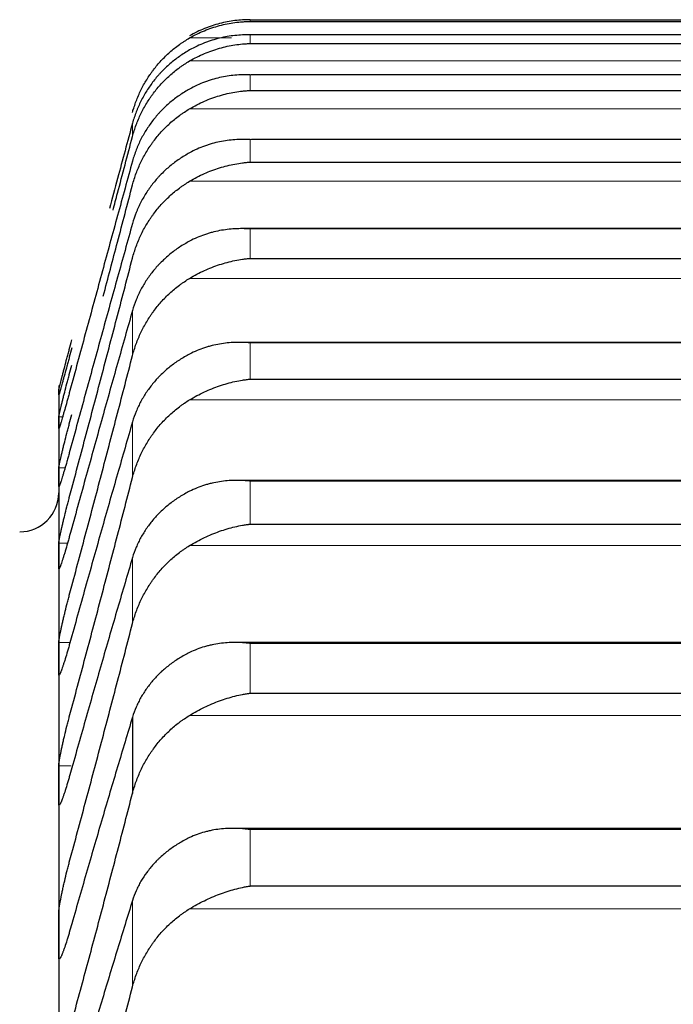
# Model space of a CAD drawing. Header units: inches. Extents: x 0 to 20790, y -12 to 14700.
# Tile 318 of 341: x 13642 to 13668, y 10538 to 10579. Entities that reach past the tile are written whole.
import ezdxf

# ---------------------------------------------------------------- set-up
doc = ezdxf.new("R2010")
doc.units = ezdxf.units.IN
doc.layers.add('1', color=7, linetype='Continuous', true_color=0xffffff)

msp = doc.modelspace()

# ---------------------------------------------------------------- linework, layer by layer
at = {"layer": '1', "color": 2, "linetype": 'Continuous', "lineweight": 25}
for p, q in [((13650.991, 10578.586), (13687.279, 10578.586)), ((13650.991, 10578.515), (13687.279, 10578.515)), ((13687.267, 10577.966), (13651.003, 10577.966)), ((13650.991, 10577.609), (13687.279, 10577.609)), ((13687.249, 10576.33), (13651.021, 10576.33)), ((13650.991, 10575.685), (13687.279, 10575.685)), ((13687.548, 10573.68), (13651.039, 10573.68)), ((13650.991, 10572.748), (13687.279, 10572.748)), ((13687.636, 10570.022), (13650.65, 10570.022)), ((13650.991, 10568.802), (13687.279, 10568.802)), ((13687.724, 10565.36), (13650.565, 10565.36)), ((13650.991, 10563.853), (13687.279, 10563.853)), ((13643.135, 10563.592), (13643.135, 10563.313)), ((13643.135, 10563.313), (13643.135, 10562.07)), ((13643.135, 10562.07), (13643.135, 10559.835)), ((13643.135, 10559.835), (13643.135, 10556.612)), ((13687.812, 10559.703), (13650.479, 10559.703)), ((13650.991, 10557.909), (13687.279, 10557.909)), ((13643.135, 10556.612), (13643.135, 10552.406)), ((13687.901, 10553.058), (13650.392, 10553.058)), ((13643.135, 10552.406), (13643.135, 10547.223)), ((13650.991, 10550.98), (13687.279, 10550.98)), ((13646.161, 10549.996), (13646.161, 10546.874)), ((13643.135, 10547.223), (13643.135, 10541.071)), ((13687.989, 10545.438), (13650.305, 10545.438)), ((13650.991, 10543.076), (13687.279, 10543.076)), ((13643.135, 10541.071), (13643.135, 10533.962))]:
    msp.add_line(p, q, dxfattribs=at)
at = {"layer": '1', "color": 110, "linetype": 'Continuous', "lineweight": 13}
for p, q in [((13650.991, 10578.586), (13650.991, 10578.515)), ((13650.991, 10577.965), (13650.991, 10577.609)), ((13650.991, 10577.965), (13687.279, 10577.965)), ((13648.504, 10577.837), (13650.223, 10577.837)), ((13648.504, 10576.894), (13689.767, 10576.894)), ((13650.991, 10576.326), (13687.279, 10576.326)), ((13650.991, 10576.326), (13650.991, 10575.685)), ((13646.161, 10574.886), (13646.161, 10574.777)), ((13648.504, 10574.935), (13689.767, 10574.935)), ((13646.161, 10574.345), (13646.161, 10573.799)), ((13650.991, 10573.672), (13650.991, 10572.748)), ((13650.991, 10573.672), (13687.279, 10573.672)), ((13648.504, 10571.964), (13689.767, 10571.964)), ((13650.991, 10570.008), (13650.991, 10568.802)), ((13650.991, 10570.008), (13687.279, 10570.008)), ((13648.504, 10567.984), (13689.767, 10567.984)), ((13646.161, 10566.663), (13646.161, 10564.816)), ((13650.991, 10565.339), (13687.279, 10565.339)), ((13650.991, 10565.339), (13650.991, 10563.853)), ((13648.504, 10563.004), (13689.767, 10563.004)), ((13643.138, 10562.31), (13643.295, 10562.31)), ((13646.161, 10562.096), (13646.161, 10559.821)), ((13643.138, 10560.213), (13643.394, 10560.213)), ((13650.991, 10559.673), (13687.279, 10559.673)), ((13650.991, 10559.673), (13650.991, 10557.909)), ((13643.138, 10557.126), (13643.496, 10557.126)), ((13648.504, 10557.029), (13689.767, 10557.029)), ((13646.161, 10556.538), (13646.161, 10553.837)), ((13643.138, 10553.055), (13643.597, 10553.055)), ((13650.991, 10553.018), (13650.991, 10550.98)), ((13650.991, 10553.018), (13687.279, 10553.018)), ((13648.504, 10550.071), (13689.767, 10550.071)), ((13643.138, 10548.007), (13643.649, 10548.007)), ((13650.991, 10545.386), (13687.279, 10545.386)), ((13650.991, 10545.386), (13650.991, 10543.076)), ((13646.161, 10542.481), (13646.161, 10538.944)), ((13648.504, 10542.14), (13689.767, 10542.14))]:
    msp.add_line(p, q, dxfattribs=at)
at = {"layer": '1', "color": 2, "linetype": 'Continuous', "lineweight": 25}
msp.add_arc((13641.535, 10559.192), 1.6, 270, 0, dxfattribs=at)
for points, knots in [([(13650.991, 10578.586), (13650.988, 10578.586), (13650.984, 10578.586), (13650.978, 10578.586), (13650.975, 10578.586), (13650.965, 10578.586), (13650.945, 10578.586), (13650.898, 10578.586), (13650.806, 10578.584), (13650.726, 10578.58), (13650.568, 10578.57), (13650.463, 10578.56), (13650.15, 10578.521), (13649.942, 10578.481), (13649.631, 10578.401), (13649.527, 10578.371), (13649.372, 10578.32), (13649.32, 10578.302), (13649.216, 10578.264), (13649.164, 10578.244), (13649.009, 10578.181), (13648.907, 10578.136), (13648.704, 10578.037), (13648.603, 10577.984), (13648.504, 10577.927)], [0, 0, 0, 0, 0.003906, 0.003906, 0.007813, 0.007813, 0.015625, 0.03125, 0.0625, 0.125, 0.125, 0.25, 0.25, 0.5, 0.5, 0.625, 0.625, 0.6875, 0.6875, 0.75, 0.75, 0.875, 0.875, 1, 1, 1, 1]), ([(13648.504, 10577.837), (13648.603, 10577.894), (13648.703, 10577.948), (13648.905, 10578.047), (13649.006, 10578.092), (13649.21, 10578.176), (13649.312, 10578.215), (13649.519, 10578.284), (13649.623, 10578.316), (13649.833, 10578.372), (13649.938, 10578.397), (13650.148, 10578.439), (13650.253, 10578.456), (13650.463, 10578.484), (13650.568, 10578.495), (13650.726, 10578.506), (13650.806, 10578.511), (13650.898, 10578.513), (13650.945, 10578.514), (13650.965, 10578.515), (13650.978, 10578.515), (13650.984, 10578.515), (13650.991, 10578.515)], [0, 0, 0, 0, 0.125, 0.125, 0.25, 0.25, 0.375, 0.375, 0.5, 0.5, 0.625, 0.625, 0.75, 0.75, 0.875, 0.875, 0.9375, 0.96875, 0.984375, 0.992187, 0.992187, 1, 1, 1, 1]), ([(13650.991, 10577.965), (13650.988, 10577.965), (13650.984, 10577.965), (13650.978, 10577.965), (13650.975, 10577.965), (13650.965, 10577.965), (13650.945, 10577.966), (13650.898, 10577.966), (13650.806, 10577.966), (13650.726, 10577.963), (13650.568, 10577.956), (13650.463, 10577.948), (13650.15, 10577.915), (13649.942, 10577.879), (13649.631, 10577.803), (13649.527, 10577.775), (13649.372, 10577.726), (13649.32, 10577.709), (13649.216, 10577.672), (13649.164, 10577.653), (13649.009, 10577.592), (13648.907, 10577.548), (13648.704, 10577.452), (13648.603, 10577.4), (13648.504, 10577.344)], [0, 0, 0, 0, 0.003906, 0.003906, 0.007812, 0.007812, 0.015625, 0.03125, 0.0625, 0.125, 0.125, 0.25, 0.25, 0.5, 0.5, 0.625, 0.625, 0.6875, 0.6875, 0.75, 0.75, 0.875, 0.875, 1, 1, 1, 1]), ([(13646.161, 10574.777), (13646.204, 10574.936), (13646.254, 10575.093), (13646.369, 10575.399), (13646.498, 10575.698), (13646.655, 10575.985), (13646.785, 10576.194), (13646.83, 10576.264), (13646.9, 10576.366), (13646.924, 10576.4), (13646.972, 10576.467), (13646.997, 10576.5), (13647.122, 10576.664), (13647.333, 10576.915), (13647.568, 10577.144), (13647.815, 10577.362), (13647.945, 10577.466), (13648.115, 10577.588), (13648.149, 10577.612), (13648.218, 10577.659), (13648.323, 10577.729), (13648.431, 10577.795), (13648.504, 10577.837)], [0, 0, 0, 0, 0.125, 0.125, 0.25, 0.375, 0.375, 0.4375, 0.4375, 0.46875, 0.46875, 0.5, 0.5, 0.625, 0.75, 0.75, 0.875, 0.875, 0.90625, 0.90625, 0.9375, 1, 1, 1, 1]), ([(13648.504, 10576.894), (13648.603, 10576.952), (13648.703, 10577.006), (13648.905, 10577.107), (13649.006, 10577.154), (13649.21, 10577.241), (13649.312, 10577.28), (13649.519, 10577.353), (13649.623, 10577.386), (13649.833, 10577.446), (13649.938, 10577.472), (13650.148, 10577.517), (13650.253, 10577.537), (13650.463, 10577.569), (13650.568, 10577.581), (13650.726, 10577.595), (13650.806, 10577.601), (13650.898, 10577.606), (13650.945, 10577.607), (13650.965, 10577.608), (13650.978, 10577.608), (13650.984, 10577.608), (13650.991, 10577.609)], [0, 0, 0, 0, 0.125, 0.125, 0.25, 0.25, 0.375, 0.375, 0.5, 0.5, 0.625, 0.625, 0.75, 0.75, 0.875, 0.875, 0.9375, 0.96875, 0.984375, 0.992188, 0.992188, 1, 1, 1, 1]), ([(13648.504, 10577.344), (13648.358, 10577.262), (13648.218, 10577.173), (13647.949, 10576.984), (13647.691, 10576.783), (13647.455, 10576.558), (13647.314, 10576.41), (13647.287, 10576.38), (13647.232, 10576.32), (13647.204, 10576.289), (13647.124, 10576.196), (13647.073, 10576.133), (13646.923, 10575.94), (13646.83, 10575.808), (13646.659, 10575.536), (13646.58, 10575.396), (13646.471, 10575.18), (13646.437, 10575.107), (13646.388, 10574.996), (13646.372, 10574.958), (13646.342, 10574.883), (13646.327, 10574.846), (13646.254, 10574.656), (13646.204, 10574.502), (13646.161, 10574.345)], [0, 0, 0, 0, 0.125, 0.125, 0.25, 0.375, 0.375, 0.40625, 0.40625, 0.4375, 0.4375, 0.5, 0.5, 0.625, 0.625, 0.75, 0.75, 0.8125, 0.8125, 0.84375, 0.84375, 0.875, 0.875, 1, 1, 1, 1]), ([(13646.161, 10573.799), (13646.204, 10573.96), (13646.254, 10574.118), (13646.369, 10574.428), (13646.498, 10574.73), (13646.655, 10575.02), (13646.785, 10575.232), (13646.83, 10575.302), (13646.9, 10575.405), (13646.924, 10575.439), (13646.972, 10575.507), (13646.997, 10575.541), (13647.122, 10575.706), (13647.333, 10575.96), (13647.568, 10576.192), (13647.815, 10576.413), (13647.945, 10576.518), (13648.115, 10576.642), (13648.149, 10576.666), (13648.218, 10576.714), (13648.323, 10576.785), (13648.431, 10576.851), (13648.504, 10576.894)], [0, 0, 0, 0, 0.125, 0.125, 0.25, 0.375, 0.375, 0.4375, 0.4375, 0.46875, 0.46875, 0.5, 0.5, 0.625, 0.75, 0.75, 0.875, 0.875, 0.90625, 0.90625, 0.9375, 1, 1, 1, 1]), ([(13650.991, 10576.326), (13650.988, 10576.326), (13650.984, 10576.326), (13650.978, 10576.327), (13650.975, 10576.327), (13650.965, 10576.327), (13650.945, 10576.328), (13650.898, 10576.329), (13650.806, 10576.33), (13650.726, 10576.329), (13650.568, 10576.325), (13650.463, 10576.319), (13650.15, 10576.291), (13649.942, 10576.258), (13649.631, 10576.188), (13649.527, 10576.161), (13649.372, 10576.115), (13649.32, 10576.099), (13649.216, 10576.064), (13649.164, 10576.045), (13649.009, 10575.987), (13648.907, 10575.944), (13648.704, 10575.851), (13648.603, 10575.8), (13648.504, 10575.745)], [0, 0, 0, 0, 0.003906, 0.003906, 0.007813, 0.007813, 0.015625, 0.03125, 0.0625, 0.125, 0.125, 0.25, 0.25, 0.5, 0.5, 0.625, 0.625, 0.6875, 0.6875, 0.75, 0.75, 0.875, 0.875, 1, 1, 1, 1]), ([(13648.504, 10575.745), (13648.358, 10575.664), (13648.218, 10575.577), (13647.949, 10575.391), (13647.691, 10575.193), (13647.455, 10574.972), (13647.314, 10574.826), (13647.287, 10574.797), (13647.232, 10574.737), (13647.204, 10574.707), (13647.124, 10574.615), (13647.073, 10574.553), (13646.923, 10574.364), (13646.83, 10574.234), (13646.659, 10573.966), (13646.58, 10573.828), (13646.471, 10573.615), (13646.437, 10573.543), (13646.388, 10573.434), (13646.372, 10573.397), (13646.342, 10573.323), (13646.327, 10573.286), (13646.254, 10573.099), (13646.204, 10572.947), (13646.161, 10572.792)], [0, 0, 0, 0, 0.125, 0.125, 0.25, 0.375, 0.375, 0.40625, 0.40625, 0.4375, 0.4375, 0.5, 0.5, 0.625, 0.625, 0.75, 0.75, 0.8125, 0.8125, 0.84375, 0.84375, 0.875, 0.875, 1, 1, 1, 1]), ([(13648.504, 10574.935), (13648.603, 10574.994), (13648.703, 10575.049), (13648.905, 10575.152), (13649.006, 10575.2), (13649.21, 10575.289), (13649.312, 10575.33), (13649.519, 10575.406), (13649.623, 10575.44), (13649.833, 10575.503), (13649.938, 10575.531), (13650.148, 10575.58), (13650.253, 10575.601), (13650.463, 10575.636), (13650.568, 10575.651), (13650.726, 10575.667), (13650.806, 10575.675), (13650.898, 10575.681), (13650.945, 10575.683), (13650.965, 10575.684), (13650.978, 10575.685), (13650.984, 10575.685), (13650.991, 10575.685)], [0, 0, 0, 0, 0.125, 0.125, 0.25, 0.25, 0.375, 0.375, 0.5, 0.5, 0.625, 0.625, 0.75, 0.75, 0.875, 0.875, 0.9375, 0.96875, 0.984375, 0.992187, 0.992187, 1, 1, 1, 1]), ([(13646.161, 10571.811), (13646.204, 10571.973), (13646.254, 10572.133), (13646.369, 10572.445), (13646.498, 10572.75), (13646.655, 10573.042), (13646.785, 10573.256), (13646.83, 10573.327), (13646.9, 10573.431), (13646.924, 10573.466), (13646.972, 10573.534), (13646.997, 10573.568), (13647.122, 10573.735), (13647.333, 10573.992), (13647.568, 10574.226), (13647.815, 10574.449), (13647.945, 10574.555), (13648.115, 10574.68), (13648.149, 10574.705), (13648.218, 10574.753), (13648.323, 10574.825), (13648.431, 10574.892), (13648.504, 10574.935)], [0, 0, 0, 0, 0.125, 0.125, 0.25, 0.375, 0.375, 0.4375, 0.4375, 0.46875, 0.46875, 0.5, 0.5, 0.625, 0.75, 0.75, 0.875, 0.875, 0.90625, 0.90625, 0.9375, 1, 1, 1, 1]), ([(13646.161, 10574.345), (13645.957, 10573.593), (13645.642, 10572.431), (13645.325, 10571.259), (13645.214, 10570.848)], [0, 0, 0, 0, 0.650169, 1, 1, 1, 1]), ([(13645.363, 10570.779), (13645.424, 10571.011), (13645.692, 10572.021), (13645.957, 10573.027), (13646.161, 10573.799)], [0, 0, 0, 0, 0.229992, 1, 1, 1, 1]), ([(13650.991, 10573.672), (13650.988, 10573.673), (13650.984, 10573.673), (13650.978, 10573.673), (13650.975, 10573.673), (13650.965, 10573.674), (13650.945, 10573.675), (13650.898, 10573.677), (13650.806, 10573.68), (13650.726, 10573.68), (13650.568, 10573.679), (13650.463, 10573.675), (13650.15, 10573.652), (13649.942, 10573.624), (13649.631, 10573.559), (13649.527, 10573.534), (13649.372, 10573.49), (13649.32, 10573.474), (13649.216, 10573.441), (13649.164, 10573.423), (13649.009, 10573.367), (13648.907, 10573.326), (13648.704, 10573.235), (13648.603, 10573.185), (13648.504, 10573.131)], [0, 0, 0, 0, 0.003906, 0.003906, 0.007813, 0.007813, 0.015625, 0.03125, 0.0625, 0.125, 0.125, 0.25, 0.25, 0.5, 0.5, 0.625, 0.625, 0.6875, 0.6875, 0.75, 0.75, 0.875, 0.875, 1, 1, 1, 1]), ([(13648.504, 10573.131), (13648.358, 10573.052), (13648.218, 10572.966), (13647.949, 10572.784), (13647.691, 10572.59), (13647.455, 10572.373), (13647.314, 10572.23), (13647.287, 10572.201), (13647.232, 10572.142), (13647.204, 10572.113), (13647.124, 10572.023), (13647.073, 10571.962), (13646.923, 10571.776), (13646.83, 10571.648), (13646.659, 10571.384), (13646.58, 10571.249), (13646.471, 10571.039), (13646.437, 10570.969), (13646.388, 10570.861), (13646.372, 10570.825), (13646.342, 10570.752), (13646.327, 10570.716), (13646.254, 10570.532), (13646.204, 10570.382), (13646.161, 10570.23)], [0, 0, 0, 0, 0.125, 0.125, 0.25, 0.375, 0.375, 0.40625, 0.40625, 0.4375, 0.4375, 0.5, 0.5, 0.625, 0.625, 0.75, 0.75, 0.8125, 0.8125, 0.84375, 0.84375, 0.875, 0.875, 1, 1, 1, 1]), ([(13648.504, 10571.964), (13648.603, 10572.023), (13648.703, 10572.079), (13648.905, 10572.184), (13649.006, 10572.233), (13649.21, 10572.324), (13649.312, 10572.366), (13649.519, 10572.445), (13649.623, 10572.481), (13649.833, 10572.546), (13649.938, 10572.576), (13650.148, 10572.628), (13650.253, 10572.651), (13650.463, 10572.69), (13650.568, 10572.706), (13650.726, 10572.726), (13650.806, 10572.734), (13650.898, 10572.742), (13650.945, 10572.745), (13650.965, 10572.747), (13650.978, 10572.748), (13650.984, 10572.748), (13650.991, 10572.748)], [0, 0, 0, 0, 0.125, 0.125, 0.25, 0.25, 0.375, 0.375, 0.5, 0.5, 0.625, 0.625, 0.75, 0.75, 0.875, 0.875, 0.9375, 0.96875, 0.984375, 0.992188, 0.992188, 1, 1, 1, 1]), ([(13644.963, 10567.255), (13645.158, 10567.995), (13645.559, 10569.516), (13645.957, 10571.032), (13646.161, 10571.811)], [0, 0, 0, 0, 0.485497, 1, 1, 1, 1]), ([(13646.161, 10568.815), (13646.204, 10568.978), (13646.254, 10569.139), (13646.369, 10569.453), (13646.498, 10569.76), (13646.655, 10570.055), (13646.785, 10570.27), (13646.83, 10570.341), (13646.9, 10570.447), (13646.924, 10570.481), (13646.972, 10570.55), (13646.997, 10570.584), (13647.122, 10570.753), (13647.333, 10571.012), (13647.568, 10571.248), (13647.815, 10571.473), (13647.945, 10571.58), (13648.115, 10571.707), (13648.149, 10571.732), (13648.218, 10571.78), (13648.323, 10571.852), (13648.431, 10571.92), (13648.504, 10571.964)], [0, 0, 0, 0, 0.125, 0.125, 0.25, 0.375, 0.375, 0.4375, 0.4375, 0.46875, 0.46875, 0.5, 0.5, 0.625, 0.75, 0.75, 0.875, 0.875, 0.90625, 0.90625, 0.9375, 1, 1, 1, 1]), ([(13650.991, 10570.008), (13650.988, 10570.008), (13650.984, 10570.009), (13650.978, 10570.009), (13650.975, 10570.009), (13650.965, 10570.01), (13650.945, 10570.011), (13650.898, 10570.014), (13650.806, 10570.019), (13650.726, 10570.021), (13650.568, 10570.022), (13650.463, 10570.02), (13650.15, 10570.003), (13649.942, 10569.978), (13649.631, 10569.919), (13649.527, 10569.895), (13649.372, 10569.854), (13649.32, 10569.839), (13649.216, 10569.808), (13649.164, 10569.791), (13649.009, 10569.737), (13648.907, 10569.698), (13648.704, 10569.609), (13648.603, 10569.561), (13648.504, 10569.508)], [0, 0, 0, 0, 0.003906, 0.003906, 0.007813, 0.007813, 0.015625, 0.03125, 0.0625, 0.125, 0.125, 0.25, 0.25, 0.5, 0.5, 0.625, 0.625, 0.6875, 0.6875, 0.75, 0.75, 0.875, 0.875, 1, 1, 1, 1]), ([(13648.504, 10569.508), (13648.358, 10569.43), (13648.218, 10569.347), (13647.949, 10569.168), (13647.691, 10568.978), (13647.455, 10568.765), (13647.314, 10568.625), (13647.287, 10568.597), (13647.232, 10568.539), (13647.204, 10568.51), (13647.124, 10568.422), (13647.073, 10568.362), (13646.923, 10568.18), (13646.83, 10568.054), (13646.659, 10567.796), (13646.58, 10567.663), (13646.471, 10567.458), (13646.437, 10567.388), (13646.388, 10567.283), (13646.372, 10567.247), (13646.342, 10567.176), (13646.327, 10567.14), (13646.254, 10566.959), (13646.204, 10566.812), (13646.161, 10566.663)], [0, 0, 0, 0, 0.125, 0.125, 0.25, 0.375, 0.375, 0.40625, 0.40625, 0.4375, 0.4375, 0.5, 0.5, 0.625, 0.625, 0.75, 0.75, 0.8125, 0.8125, 0.84375, 0.84375, 0.875, 0.875, 1, 1, 1, 1]), ([(13648.504, 10567.984), (13648.603, 10568.044), (13648.703, 10568.101), (13648.905, 10568.207), (13649.006, 10568.257), (13649.21, 10568.35), (13649.312, 10568.394), (13649.519, 10568.475), (13649.623, 10568.512), (13649.833, 10568.581), (13649.938, 10568.612), (13650.148, 10568.668), (13650.253, 10568.692), (13650.463, 10568.735), (13650.568, 10568.753), (13650.726, 10568.775), (13650.806, 10568.785), (13650.898, 10568.794), (13650.945, 10568.798), (13650.965, 10568.8), (13650.978, 10568.801), (13650.984, 10568.802), (13650.991, 10568.802)], [0, 0, 0, 0, 0.125, 0.125, 0.25, 0.25, 0.375, 0.375, 0.5, 0.5, 0.625, 0.625, 0.75, 0.75, 0.875, 0.875, 0.9375, 0.96875, 0.984375, 0.992187, 0.992187, 1, 1, 1, 1]), ([(13646.161, 10564.816), (13646.204, 10564.98), (13646.254, 10565.142), (13646.369, 10565.457), (13646.498, 10565.766), (13646.655, 10566.062), (13646.785, 10566.279), (13646.83, 10566.351), (13646.9, 10566.457), (13646.924, 10566.492), (13646.972, 10566.561), (13646.997, 10566.596), (13647.122, 10566.765), (13647.333, 10567.026), (13647.568, 10567.264), (13647.815, 10567.49), (13647.945, 10567.598), (13648.115, 10567.725), (13648.149, 10567.75), (13648.218, 10567.8), (13648.323, 10567.872), (13648.431, 10567.941), (13648.504, 10567.984)], [0, 0, 0, 0, 0.125, 0.125, 0.25, 0.375, 0.375, 0.4375, 0.4375, 0.46875, 0.46875, 0.5, 0.5, 0.625, 0.75, 0.75, 0.875, 0.875, 0.90625, 0.90625, 0.9375, 1, 1, 1, 1]), ([(13643.138, 10563.416), (13643.138, 10563.418), (13643.14, 10563.428), (13643.148, 10563.464), (13643.157, 10563.5), (13643.165, 10563.532), (13643.168, 10563.543), (13643.174, 10563.568), (13643.177, 10563.581), (13643.194, 10563.649), (13643.211, 10563.714), (13643.236, 10563.81), (13643.241, 10563.83), (13643.249, 10563.86), (13643.252, 10563.871), (13643.257, 10563.892), (13643.271, 10563.945), (13643.298, 10564.047), (13643.324, 10564.146), (13643.351, 10564.249), (13643.365, 10564.302), (13643.409, 10564.468), (13643.439, 10564.583), (13643.487, 10564.762), (13643.503, 10564.823), (13643.528, 10564.916), (13643.536, 10564.948), (13643.553, 10565.011), (13643.562, 10565.042), (13643.604, 10565.201), (13643.638, 10565.328), (13643.673, 10565.457)], [0, 0, 0, 0, 0.0625, 0.125, 0.1875, 0.1875, 0.21875, 0.21875, 0.25, 0.25, 0.375, 0.375, 0.40625, 0.40625, 0.421875, 0.421875, 0.4375, 0.5, 0.5625, 0.5625, 0.625, 0.625, 0.75, 0.75, 0.8125, 0.8125, 0.84375, 0.84375, 0.875, 0.875, 1, 1, 1, 1]), ([(13650.991, 10565.339), (13650.988, 10565.339), (13650.984, 10565.34), (13650.978, 10565.34), (13650.975, 10565.341), (13650.965, 10565.341), (13650.945, 10565.343), (13650.898, 10565.347), (13650.806, 10565.353), (13650.726, 10565.357), (13650.568, 10565.361), (13650.463, 10565.361), (13650.15, 10565.349), (13649.942, 10565.328), (13649.631, 10565.274), (13649.527, 10565.252), (13649.372, 10565.214), (13649.32, 10565.2), (13649.216, 10565.17), (13649.164, 10565.154), (13649.009, 10565.103), (13648.907, 10565.065), (13648.704, 10564.98), (13648.603, 10564.933), (13648.504, 10564.881)], [0, 0, 0, 0, 0.003906, 0.003906, 0.007813, 0.007813, 0.015625, 0.03125, 0.0625, 0.125, 0.125, 0.25, 0.25, 0.5, 0.5, 0.625, 0.625, 0.6875, 0.6875, 0.75, 0.75, 0.875, 0.875, 1, 1, 1, 1]), ([(13643.673, 10565.131), (13643.638, 10565.002), (13643.604, 10564.876), (13643.554, 10564.69), (13643.537, 10564.628), (13643.512, 10564.537), (13643.504, 10564.507), (13643.488, 10564.446), (13643.48, 10564.417), (13643.44, 10564.27), (13643.409, 10564.158), (13643.366, 10564.001), (13643.352, 10563.95), (13643.331, 10563.876), (13643.325, 10563.851), (13643.312, 10563.804), (13643.305, 10563.781), (13643.274, 10563.669), (13643.252, 10563.589), (13643.227, 10563.502), (13643.222, 10563.485), (13643.213, 10563.453), (13643.208, 10563.437), (13643.195, 10563.392), (13643.188, 10563.366), (13643.167, 10563.295), (13643.156, 10563.26), (13643.147, 10563.232), (13643.146, 10563.227), (13643.143, 10563.219), (13643.142, 10563.216), (13643.139, 10563.209), (13643.138, 10563.207), (13643.138, 10563.209)], [0, 0, 0, 0, 0.125, 0.125, 0.1875, 0.1875, 0.21875, 0.21875, 0.25, 0.25, 0.375, 0.375, 0.4375, 0.4375, 0.46875, 0.46875, 0.5, 0.5, 0.625, 0.625, 0.65625, 0.65625, 0.6875, 0.6875, 0.75, 0.75, 0.875, 0.875, 0.90625, 0.90625, 0.9375, 0.9375, 1, 1, 1, 1]), ([(13648.504, 10564.881), (13648.358, 10564.805), (13648.218, 10564.723), (13647.949, 10564.549), (13647.691, 10564.363), (13647.455, 10564.155), (13647.314, 10564.018), (13647.287, 10563.99), (13647.232, 10563.934), (13647.204, 10563.906), (13647.124, 10563.819), (13647.073, 10563.761), (13646.923, 10563.582), (13646.83, 10563.46), (13646.659, 10563.207), (13646.58, 10563.076), (13646.471, 10562.875), (13646.437, 10562.807), (13646.388, 10562.704), (13646.372, 10562.669), (13646.342, 10562.599), (13646.327, 10562.564), (13646.254, 10562.387), (13646.204, 10562.243), (13646.161, 10562.096)], [0, 0, 0, 0, 0.125, 0.125, 0.25, 0.375, 0.375, 0.40625, 0.40625, 0.4375, 0.4375, 0.5, 0.5, 0.625, 0.625, 0.75, 0.75, 0.8125, 0.8125, 0.84375, 0.84375, 0.875, 0.875, 1, 1, 1, 1]), ([(13643.138, 10562.31), (13643.138, 10562.315), (13643.14, 10562.331), (13643.148, 10562.374), (13643.157, 10562.415), (13643.165, 10562.451), (13643.168, 10562.464), (13643.174, 10562.491), (13643.177, 10562.505), (13643.194, 10562.579), (13643.211, 10562.649), (13643.236, 10562.75), (13643.241, 10562.77), (13643.249, 10562.803), (13643.252, 10562.814), (13643.257, 10562.836), (13643.271, 10562.892), (13643.298, 10562.998), (13643.324, 10563.1), (13643.351, 10563.205), (13643.365, 10563.26), (13643.409, 10563.43), (13643.439, 10563.547), (13643.487, 10563.729), (13643.503, 10563.791), (13643.528, 10563.885), (13643.536, 10563.917), (13643.553, 10563.98), (13643.562, 10564.012), (13643.604, 10564.171), (13643.638, 10564.299), (13643.673, 10564.428)], [0, 0, 0, 0, 0.0625, 0.125, 0.1875, 0.1875, 0.21875, 0.21875, 0.25, 0.25, 0.375, 0.375, 0.40625, 0.40625, 0.421875, 0.421875, 0.4375, 0.5, 0.5625, 0.5625, 0.625, 0.625, 0.75, 0.75, 0.8125, 0.8125, 0.84375, 0.84375, 0.875, 0.875, 1, 1, 1, 1]), ([(13648.504, 10563.004), (13648.603, 10563.064), (13648.703, 10563.121), (13648.905, 10563.229), (13649.006, 10563.279), (13649.21, 10563.375), (13649.312, 10563.42), (13649.519, 10563.503), (13649.623, 10563.542), (13649.833, 10563.613), (13649.938, 10563.646), (13650.148, 10563.705), (13650.253, 10563.731), (13650.463, 10563.777), (13650.568, 10563.796), (13650.726, 10563.821), (13650.806, 10563.832), (13650.898, 10563.844), (13650.945, 10563.849), (13650.965, 10563.851), (13650.978, 10563.852), (13650.984, 10563.852), (13650.991, 10563.853)], [0, 0, 0, 0, 0.125, 0.125, 0.25, 0.25, 0.375, 0.375, 0.5, 0.5, 0.625, 0.625, 0.75, 0.75, 0.875, 0.875, 0.9375, 0.96875, 0.984375, 0.992187, 0.992187, 1, 1, 1, 1]), ([(13643.673, 10563.667), (13643.638, 10563.539), (13643.604, 10563.413), (13643.554, 10563.229), (13643.537, 10563.168), (13643.512, 10563.078), (13643.504, 10563.048), (13643.488, 10562.989), (13643.48, 10562.96), (13643.44, 10562.815), (13643.409, 10562.707), (13643.366, 10562.554), (13643.352, 10562.504), (13643.331, 10562.433), (13643.325, 10562.41), (13643.312, 10562.364), (13643.305, 10562.342), (13643.274, 10562.235), (13643.252, 10562.159), (13643.227, 10562.078), (13643.222, 10562.062), (13643.213, 10562.032), (13643.208, 10562.017), (13643.195, 10561.976), (13643.188, 10561.952), (13643.167, 10561.889), (13643.156, 10561.859), (13643.147, 10561.837), (13643.146, 10561.834), (13643.143, 10561.828), (13643.142, 10561.826), (13643.139, 10561.823), (13643.138, 10561.825), (13643.138, 10561.829)], [0, 0, 0, 0, 0.125, 0.125, 0.1875, 0.1875, 0.21875, 0.21875, 0.25, 0.25, 0.375, 0.375, 0.4375, 0.4375, 0.46875, 0.46875, 0.5, 0.5, 0.625, 0.625, 0.65625, 0.65625, 0.6875, 0.6875, 0.75, 0.75, 0.875, 0.875, 0.90625, 0.90625, 0.9375, 0.9375, 1, 1, 1, 1]), ([(13646.161, 10559.821), (13646.204, 10559.986), (13646.254, 10560.147), (13646.369, 10560.464), (13646.498, 10560.774), (13646.655, 10561.072), (13646.785, 10561.29), (13646.83, 10561.361), (13646.9, 10561.468), (13646.924, 10561.503), (13646.972, 10561.573), (13646.997, 10561.607), (13647.122, 10561.778), (13647.333, 10562.04), (13647.568, 10562.279), (13647.815, 10562.507), (13647.945, 10562.615), (13648.115, 10562.743), (13648.149, 10562.768), (13648.218, 10562.818), (13648.323, 10562.891), (13648.431, 10562.96), (13648.504, 10563.004)], [0, 0, 0, 0, 0.125, 0.125, 0.25, 0.375, 0.375, 0.4375, 0.4375, 0.46875, 0.46875, 0.5, 0.5, 0.625, 0.75, 0.75, 0.875, 0.875, 0.90625, 0.90625, 0.9375, 1, 1, 1, 1]), ([(13643.138, 10560.213), (13643.138, 10560.22), (13643.14, 10560.241), (13643.148, 10560.292), (13643.157, 10560.338), (13643.165, 10560.377), (13643.168, 10560.391), (13643.174, 10560.421), (13643.177, 10560.436), (13643.194, 10560.516), (13643.211, 10560.59), (13643.236, 10560.696), (13643.241, 10560.718), (13643.249, 10560.752), (13643.252, 10560.763), (13643.257, 10560.786), (13643.271, 10560.845), (13643.298, 10560.955), (13643.324, 10561.06), (13643.351, 10561.168), (13643.365, 10561.224), (13643.409, 10561.398), (13643.439, 10561.517), (13643.487, 10561.702), (13643.503, 10561.764), (13643.528, 10561.859), (13643.536, 10561.89), (13643.553, 10561.954), (13643.562, 10561.986), (13643.604, 10562.146), (13643.638, 10562.275), (13643.673, 10562.403)], [0, 0, 0, 0, 0.0625, 0.125, 0.1875, 0.1875, 0.21875, 0.21875, 0.25, 0.25, 0.375, 0.375, 0.40625, 0.40625, 0.421875, 0.421875, 0.4375, 0.5, 0.5625, 0.5625, 0.625, 0.625, 0.75, 0.75, 0.8125, 0.8125, 0.84375, 0.84375, 0.875, 0.875, 1, 1, 1, 1]), ([(13643.673, 10561.209), (13643.638, 10561.081), (13643.604, 10560.956), (13643.554, 10560.774), (13643.537, 10560.714), (13643.512, 10560.625), (13643.504, 10560.596), (13643.488, 10560.538), (13643.48, 10560.509), (13643.44, 10560.368), (13643.409, 10560.262), (13643.366, 10560.114), (13643.352, 10560.066), (13643.331, 10559.998), (13643.325, 10559.975), (13643.312, 10559.932), (13643.305, 10559.911), (13643.274, 10559.809), (13643.252, 10559.737), (13643.227, 10559.661), (13643.222, 10559.646), (13643.213, 10559.619), (13643.208, 10559.605), (13643.195, 10559.568), (13643.188, 10559.546), (13643.167, 10559.491), (13643.156, 10559.466), (13643.147, 10559.451), (13643.146, 10559.449), (13643.143, 10559.446), (13643.142, 10559.445), (13643.139, 10559.446), (13643.138, 10559.45), (13643.138, 10559.458)], [0, 0, 0, 0, 0.125, 0.125, 0.1875, 0.1875, 0.21875, 0.21875, 0.25, 0.25, 0.375, 0.375, 0.4375, 0.4375, 0.46875, 0.46875, 0.5, 0.5, 0.625, 0.625, 0.65625, 0.65625, 0.6875, 0.6875, 0.75, 0.75, 0.875, 0.875, 0.90625, 0.90625, 0.9375, 0.9375, 1, 1, 1, 1]), ([(13650.991, 10559.673), (13650.988, 10559.673), (13650.984, 10559.673), (13650.978, 10559.674), (13650.975, 10559.675), (13650.965, 10559.676), (13650.945, 10559.678), (13650.898, 10559.682), (13650.806, 10559.69), (13650.726, 10559.695), (13650.568, 10559.702), (13650.463, 10559.704), (13650.15, 10559.698), (13649.942, 10559.681), (13649.631, 10559.632), (13649.527, 10559.613), (13649.372, 10559.577), (13649.32, 10559.564), (13649.216, 10559.536), (13649.164, 10559.52), (13649.009, 10559.472), (13648.907, 10559.435), (13648.704, 10559.353), (13648.603, 10559.308), (13648.504, 10559.257)], [0, 0, 0, 0, 0.003906, 0.003906, 0.007813, 0.007813, 0.015625, 0.03125, 0.0625, 0.125, 0.125, 0.25, 0.25, 0.5, 0.5, 0.625, 0.625, 0.6875, 0.6875, 0.75, 0.75, 0.875, 0.875, 1, 1, 1, 1]), ([(13643.138, 10557.126), (13643.138, 10557.136), (13643.14, 10557.162), (13643.148, 10557.221), (13643.157, 10557.272), (13643.165, 10557.315), (13643.168, 10557.33), (13643.174, 10557.361), (13643.177, 10557.378), (13643.194, 10557.464), (13643.211, 10557.542), (13643.236, 10557.653), (13643.241, 10557.676), (13643.249, 10557.711), (13643.252, 10557.723), (13643.257, 10557.747), (13643.271, 10557.807), (13643.298, 10557.921), (13643.324, 10558.029), (13643.351, 10558.14), (13643.365, 10558.198), (13643.409, 10558.375), (13643.439, 10558.496), (13643.487, 10558.682), (13643.503, 10558.745), (13643.528, 10558.841), (13643.536, 10558.873), (13643.553, 10558.937), (13643.562, 10558.969), (13643.604, 10559.129), (13643.638, 10559.258), (13643.673, 10559.385)], [0, 0, 0, 0, 0.0625, 0.125, 0.1875, 0.1875, 0.21875, 0.21875, 0.25, 0.25, 0.375, 0.375, 0.40625, 0.40625, 0.421875, 0.421875, 0.4375, 0.5, 0.5625, 0.5625, 0.625, 0.625, 0.75, 0.75, 0.8125, 0.8125, 0.84375, 0.84375, 0.875, 0.875, 1, 1, 1, 1]), ([(13648.504, 10559.257), (13648.358, 10559.183), (13648.218, 10559.104), (13647.949, 10558.933), (13647.691, 10558.752), (13647.455, 10558.549), (13647.314, 10558.416), (13647.287, 10558.389), (13647.232, 10558.334), (13647.204, 10558.306), (13647.124, 10558.222), (13647.073, 10558.164), (13646.923, 10557.99), (13646.83, 10557.87), (13646.659, 10557.623), (13646.58, 10557.496), (13646.471, 10557.299), (13646.437, 10557.233), (13646.388, 10557.132), (13646.372, 10557.098), (13646.342, 10557.03), (13646.327, 10556.995), (13646.254, 10556.822), (13646.204, 10556.681), (13646.161, 10556.538)], [0, 0, 0, 0, 0.125, 0.125, 0.25, 0.375, 0.375, 0.40625, 0.40625, 0.4375, 0.4375, 0.5, 0.5, 0.625, 0.625, 0.75, 0.75, 0.8125, 0.8125, 0.84375, 0.84375, 0.875, 0.875, 1, 1, 1, 1]), ([(13643.673, 10557.76), (13643.638, 10557.632), (13643.604, 10557.509), (13643.554, 10557.329), (13643.537, 10557.27), (13643.512, 10557.183), (13643.504, 10557.155), (13643.488, 10557.098), (13643.48, 10557.069), (13643.44, 10556.931), (13643.409, 10556.829), (13643.366, 10556.685), (13643.352, 10556.64), (13643.331, 10556.574), (13643.325, 10556.552), (13643.312, 10556.511), (13643.305, 10556.491), (13643.274, 10556.394), (13643.252, 10556.327), (13643.227, 10556.256), (13643.222, 10556.243), (13643.213, 10556.218), (13643.208, 10556.206), (13643.195, 10556.172), (13643.188, 10556.153), (13643.167, 10556.105), (13643.156, 10556.085), (13643.147, 10556.077), (13643.146, 10556.076), (13643.143, 10556.076), (13643.142, 10556.077), (13643.139, 10556.082), (13643.138, 10556.088), (13643.138, 10556.098)], [0, 0, 0, 0, 0.125, 0.125, 0.1875, 0.1875, 0.21875, 0.21875, 0.25, 0.25, 0.375, 0.375, 0.4375, 0.4375, 0.46875, 0.46875, 0.5, 0.5, 0.625, 0.625, 0.65625, 0.65625, 0.6875, 0.6875, 0.75, 0.75, 0.875, 0.875, 0.90625, 0.90625, 0.9375, 0.9375, 1, 1, 1, 1]), ([(13648.504, 10557.029), (13648.603, 10557.09), (13648.703, 10557.147), (13648.905, 10557.256), (13649.006, 10557.308), (13649.21, 10557.405), (13649.312, 10557.451), (13649.519, 10557.537), (13649.623, 10557.577), (13649.833, 10557.651), (13649.938, 10557.685), (13650.148, 10557.747), (13650.253, 10557.775), (13650.463, 10557.824), (13650.568, 10557.845), (13650.726, 10557.873), (13650.806, 10557.885), (13650.898, 10557.898), (13650.945, 10557.904), (13650.965, 10557.906), (13650.978, 10557.908), (13650.984, 10557.908), (13650.991, 10557.909)], [0, 0, 0, 0, 0.125, 0.125, 0.25, 0.25, 0.375, 0.375, 0.5, 0.5, 0.625, 0.625, 0.75, 0.75, 0.875, 0.875, 0.9375, 0.96875, 0.984375, 0.992188, 0.992188, 1, 1, 1, 1]), ([(13646.161, 10553.837), (13646.204, 10554.002), (13646.254, 10554.164), (13646.369, 10554.482), (13646.498, 10554.792), (13646.655, 10555.091), (13646.785, 10555.309), (13646.83, 10555.381), (13646.9, 10555.488), (13646.924, 10555.523), (13646.972, 10555.593), (13646.997, 10555.628), (13647.122, 10555.799), (13647.333, 10556.061), (13647.568, 10556.302), (13647.815, 10556.53), (13647.945, 10556.639), (13648.115, 10556.768), (13648.149, 10556.793), (13648.218, 10556.843), (13648.323, 10556.916), (13648.431, 10556.985), (13648.504, 10557.029)], [0, 0, 0, 0, 0.125, 0.125, 0.25, 0.375, 0.375, 0.4375, 0.4375, 0.46875, 0.46875, 0.5, 0.5, 0.625, 0.75, 0.75, 0.875, 0.875, 0.90625, 0.90625, 0.9375, 1, 1, 1, 1]), ([(13643.138, 10553.055), (13643.138, 10553.068), (13643.14, 10553.099), (13643.148, 10553.165), (13643.157, 10553.221), (13643.165, 10553.267), (13643.168, 10553.284), (13643.174, 10553.318), (13643.177, 10553.335), (13643.194, 10553.427), (13643.211, 10553.509), (13643.236, 10553.625), (13643.241, 10553.649), (13643.249, 10553.685), (13643.252, 10553.697), (13643.257, 10553.722), (13643.271, 10553.785), (13643.298, 10553.902), (13643.324, 10554.013), (13643.351, 10554.127), (13643.365, 10554.185), (13643.409, 10554.366), (13643.439, 10554.489), (13643.487, 10554.676), (13643.503, 10554.74), (13643.528, 10554.836), (13643.536, 10554.868), (13643.553, 10554.932), (13643.562, 10554.964), (13643.604, 10555.125), (13643.638, 10555.253), (13643.673, 10555.38)], [0, 0, 0, 0, 0.0625, 0.125, 0.1875, 0.1875, 0.21875, 0.21875, 0.25, 0.25, 0.375, 0.375, 0.40625, 0.40625, 0.421875, 0.421875, 0.4375, 0.5, 0.5625, 0.5625, 0.625, 0.625, 0.75, 0.75, 0.8125, 0.8125, 0.84375, 0.84375, 0.875, 0.875, 1, 1, 1, 1]), ([(13643.673, 10553.325), (13643.638, 10553.199), (13643.604, 10553.077), (13643.554, 10552.9), (13643.537, 10552.842), (13643.512, 10552.757), (13643.504, 10552.729), (13643.488, 10552.673), (13643.48, 10552.646), (13643.44, 10552.511), (13643.409, 10552.411), (13643.366, 10552.273), (13643.352, 10552.23), (13643.331, 10552.167), (13643.325, 10552.146), (13643.312, 10552.107), (13643.305, 10552.088), (13643.274, 10551.996), (13643.252, 10551.934), (13643.227, 10551.869), (13643.222, 10551.857), (13643.213, 10551.834), (13643.208, 10551.823), (13643.195, 10551.793), (13643.188, 10551.777), (13643.167, 10551.736), (13643.156, 10551.722), (13643.147, 10551.72), (13643.146, 10551.721), (13643.143, 10551.723), (13643.142, 10551.725), (13643.139, 10551.734), (13643.138, 10551.744), (13643.138, 10551.756)], [0, 0, 0, 0, 0.125, 0.125, 0.1875, 0.1875, 0.21875, 0.21875, 0.25, 0.25, 0.375, 0.375, 0.4375, 0.4375, 0.46875, 0.46875, 0.5, 0.5, 0.625, 0.625, 0.65625, 0.65625, 0.6875, 0.6875, 0.75, 0.75, 0.875, 0.875, 0.90625, 0.90625, 0.9375, 0.9375, 1, 1, 1, 1]), ([(13650.991, 10553.018), (13650.988, 10553.019), (13650.984, 10553.019), (13650.978, 10553.02), (13650.975, 10553.02), (13650.965, 10553.022), (13650.945, 10553.024), (13650.898, 10553.029), (13650.806, 10553.039), (13650.726, 10553.045), (13650.568, 10553.055), (13650.463, 10553.058), (13650.15, 10553.058), (13649.942, 10553.045), (13649.631, 10553.002), (13649.527, 10552.984), (13649.372, 10552.951), (13649.32, 10552.939), (13649.216, 10552.913), (13649.164, 10552.899), (13649.009, 10552.853), (13648.907, 10552.818), (13648.704, 10552.739), (13648.603, 10552.695), (13648.504, 10552.646)], [0, 0, 0, 0, 0.003906, 0.003906, 0.007812, 0.007812, 0.015625, 0.03125, 0.0625, 0.125, 0.125, 0.25, 0.25, 0.5, 0.5, 0.625, 0.625, 0.6875, 0.6875, 0.75, 0.75, 0.875, 0.875, 1, 1, 1, 1]), ([(13648.504, 10552.646), (13648.358, 10552.574), (13648.218, 10552.497), (13647.949, 10552.331), (13647.691, 10552.155), (13647.455, 10551.957), (13647.314, 10551.827), (13647.287, 10551.801), (13647.232, 10551.747), (13647.204, 10551.72), (13647.124, 10551.638), (13647.073, 10551.582), (13646.923, 10551.413), (13646.83, 10551.296), (13646.659, 10551.055), (13646.58, 10550.931), (13646.471, 10550.739), (13646.437, 10550.674), (13646.388, 10550.576), (13646.372, 10550.543), (13646.342, 10550.476), (13646.327, 10550.442), (13646.254, 10550.274), (13646.204, 10550.136), (13646.161, 10549.996)], [0, 0, 0, 0, 0.125, 0.125, 0.25, 0.375, 0.375, 0.40625, 0.40625, 0.4375, 0.4375, 0.5, 0.5, 0.625, 0.625, 0.75, 0.75, 0.8125, 0.8125, 0.84375, 0.84375, 0.875, 0.875, 1, 1, 1, 1]), ([(13648.504, 10550.071), (13648.603, 10550.132), (13648.703, 10550.189), (13648.905, 10550.3), (13649.006, 10550.352), (13649.21, 10550.451), (13649.312, 10550.498), (13649.519, 10550.586), (13649.623, 10550.627), (13649.833, 10550.704), (13649.938, 10550.739), (13650.148, 10550.804), (13650.253, 10550.833), (13650.463, 10550.886), (13650.568, 10550.909), (13650.726, 10550.939), (13650.806, 10550.953), (13650.898, 10550.967), (13650.945, 10550.974), (13650.965, 10550.976), (13650.978, 10550.978), (13650.984, 10550.979), (13650.991, 10550.98)], [0, 0, 0, 0, 0.125, 0.125, 0.25, 0.25, 0.375, 0.375, 0.5, 0.5, 0.625, 0.625, 0.75, 0.75, 0.875, 0.875, 0.9375, 0.96875, 0.984375, 0.992188, 0.992188, 1, 1, 1, 1]), ([(13643.138, 10548.007), (13643.138, 10548.022), (13643.14, 10548.059), (13643.148, 10548.132), (13643.157, 10548.192), (13643.165, 10548.242), (13643.168, 10548.26), (13643.174, 10548.296), (13643.177, 10548.315), (13643.194, 10548.411), (13643.211, 10548.498), (13643.236, 10548.618), (13643.241, 10548.643), (13643.249, 10548.681), (13643.252, 10548.693), (13643.257, 10548.719), (13643.271, 10548.784), (13643.298, 10548.905), (13643.324, 10549.018), (13643.351, 10549.134), (13643.365, 10549.194), (13643.409, 10549.377), (13643.439, 10549.501), (13643.487, 10549.69), (13643.503, 10549.754), (13643.528, 10549.85), (13643.536, 10549.883), (13643.553, 10549.947), (13643.562, 10549.979), (13643.604, 10550.14), (13643.638, 10550.267), (13643.673, 10550.393)], [0, 0, 0, 0, 0.0625, 0.125, 0.1875, 0.1875, 0.21875, 0.21875, 0.25, 0.25, 0.375, 0.375, 0.40625, 0.40625, 0.421875, 0.421875, 0.4375, 0.5, 0.5625, 0.5625, 0.625, 0.625, 0.75, 0.75, 0.8125, 0.8125, 0.84375, 0.84375, 0.875, 0.875, 1, 1, 1, 1]), ([(13646.161, 10546.874), (13646.204, 10547.04), (13646.254, 10547.202), (13646.369, 10547.519), (13646.498, 10547.83), (13646.655, 10548.129), (13646.785, 10548.347), (13646.83, 10548.42), (13646.9, 10548.526), (13646.924, 10548.562), (13646.972, 10548.632), (13646.997, 10548.666), (13647.122, 10548.838), (13647.333, 10549.101), (13647.568, 10549.342), (13647.815, 10549.571), (13647.945, 10549.68), (13648.115, 10549.809), (13648.149, 10549.834), (13648.218, 10549.884), (13648.323, 10549.957), (13648.431, 10550.027), (13648.504, 10550.071)], [0, 0, 0, 0, 0.125, 0.125, 0.25, 0.375, 0.375, 0.4375, 0.4375, 0.46875, 0.46875, 0.5, 0.5, 0.625, 0.75, 0.75, 0.875, 0.875, 0.90625, 0.90625, 0.9375, 1, 1, 1, 1]), ([(13643.673, 10547.913), (13643.638, 10547.787), (13643.604, 10547.667), (13643.554, 10547.493), (13643.537, 10547.436), (13643.512, 10547.353), (13643.504, 10547.326), (13643.488, 10547.271), (13643.48, 10547.245), (13643.44, 10547.114), (13643.409, 10547.017), (13643.366, 10546.885), (13643.352, 10546.843), (13643.331, 10546.783), (13643.325, 10546.764), (13643.312, 10546.727), (13643.305, 10546.709), (13643.274, 10546.622), (13643.252, 10546.564), (13643.227, 10546.506), (13643.222, 10546.495), (13643.213, 10546.475), (13643.208, 10546.465), (13643.195, 10546.439), (13643.188, 10546.425), (13643.167, 10546.392), (13643.156, 10546.383), (13643.147, 10546.388), (13643.146, 10546.39), (13643.143, 10546.395), (13643.142, 10546.399), (13643.139, 10546.412), (13643.138, 10546.423), (13643.138, 10546.439)], [0, 0, 0, 0, 0.125, 0.125, 0.1875, 0.1875, 0.21875, 0.21875, 0.25, 0.25, 0.375, 0.375, 0.4375, 0.4375, 0.46875, 0.46875, 0.5, 0.5, 0.625, 0.625, 0.65625, 0.65625, 0.6875, 0.6875, 0.75, 0.75, 0.875, 0.875, 0.90625, 0.90625, 0.9375, 0.9375, 1, 1, 1, 1]), ([(13650.991, 10545.386), (13650.988, 10545.387), (13650.984, 10545.387), (13650.978, 10545.388), (13650.975, 10545.389), (13650.965, 10545.39), (13650.945, 10545.393), (13650.898, 10545.399), (13650.806, 10545.41), (13650.726, 10545.418), (13650.568, 10545.43), (13650.463, 10545.436), (13650.15, 10545.441), (13649.942, 10545.432), (13649.631, 10545.395), (13649.527, 10545.379), (13649.372, 10545.349), (13649.32, 10545.338), (13649.216, 10545.313), (13649.164, 10545.3), (13649.009, 10545.257), (13648.907, 10545.224), (13648.704, 10545.148), (13648.603, 10545.106), (13648.504, 10545.058)], [0, 0, 0, 0, 0.003906, 0.003906, 0.007812, 0.007812, 0.015625, 0.03125, 0.0625, 0.125, 0.125, 0.25, 0.25, 0.5, 0.5, 0.625, 0.625, 0.6875, 0.6875, 0.75, 0.75, 0.875, 0.875, 1, 1, 1, 1]), ([(13648.504, 10545.058), (13648.358, 10544.988), (13648.218, 10544.913), (13647.949, 10544.752), (13647.691, 10544.581), (13647.455, 10544.389), (13647.314, 10544.263), (13647.287, 10544.237), (13647.232, 10544.185), (13647.204, 10544.159), (13647.124, 10544.079), (13647.073, 10544.025), (13646.923, 10543.86), (13646.83, 10543.747), (13646.659, 10543.512), (13646.58, 10543.392), (13646.471, 10543.205), (13646.437, 10543.142), (13646.388, 10543.046), (13646.372, 10543.014), (13646.342, 10542.949), (13646.327, 10542.916), (13646.254, 10542.752), (13646.204, 10542.618), (13646.161, 10542.481)], [0, 0, 0, 0, 0.125, 0.125, 0.25, 0.375, 0.375, 0.40625, 0.40625, 0.4375, 0.4375, 0.5, 0.5, 0.625, 0.625, 0.75, 0.75, 0.8125, 0.8125, 0.84375, 0.84375, 0.875, 0.875, 1, 1, 1, 1]), ([(13643.138, 10541.989), (13643.138, 10542.006), (13643.14, 10542.048), (13643.148, 10542.129), (13643.157, 10542.194), (13643.165, 10542.247), (13643.168, 10542.266), (13643.174, 10542.304), (13643.177, 10542.324), (13643.194, 10542.426), (13643.211, 10542.516), (13643.236, 10542.641), (13643.241, 10542.666), (13643.249, 10542.705), (13643.252, 10542.719), (13643.257, 10542.745), (13643.271, 10542.812), (13643.298, 10542.936), (13643.324, 10543.052), (13643.351, 10543.17), (13643.365, 10543.231), (13643.409, 10543.416), (13643.439, 10543.542), (13643.487, 10543.732), (13643.503, 10543.796), (13643.528, 10543.892), (13643.536, 10543.925), (13643.553, 10543.989), (13643.562, 10544.021), (13643.604, 10544.182), (13643.638, 10544.308), (13643.673, 10544.433)], [0, 0, 0, 0, 0.0625, 0.125, 0.1875, 0.1875, 0.21875, 0.21875, 0.25, 0.25, 0.375, 0.375, 0.40625, 0.40625, 0.421875, 0.421875, 0.4375, 0.5, 0.5625, 0.5625, 0.625, 0.625, 0.75, 0.75, 0.8125, 0.8125, 0.84375, 0.84375, 0.875, 0.875, 1, 1, 1, 1]), ([(13648.504, 10542.14), (13648.603, 10542.201), (13648.703, 10542.259), (13648.905, 10542.37), (13649.006, 10542.423), (13649.21, 10542.523), (13649.312, 10542.571), (13649.519, 10542.661), (13649.623, 10542.703), (13649.833, 10542.783), (13649.938, 10542.82), (13650.148, 10542.887), (13650.253, 10542.918), (13650.463, 10542.974), (13650.568, 10542.998), (13650.726, 10543.031), (13650.806, 10543.046), (13650.898, 10543.062), (13650.945, 10543.069), (13650.965, 10543.072), (13650.978, 10543.074), (13650.984, 10543.075), (13650.991, 10543.076)], [0, 0, 0, 0, 0.125, 0.125, 0.25, 0.25, 0.375, 0.375, 0.5, 0.5, 0.625, 0.625, 0.75, 0.75, 0.875, 0.875, 0.9375, 0.96875, 0.984375, 0.992188, 0.992188, 1, 1, 1, 1]), ([(13646.161, 10538.944), (13646.204, 10539.109), (13646.254, 10539.271), (13646.369, 10539.588), (13646.498, 10539.899), (13646.655, 10540.197), (13646.785, 10540.416), (13646.83, 10540.488), (13646.9, 10540.595), (13646.924, 10540.63), (13646.972, 10540.7), (13646.997, 10540.735), (13647.122, 10540.906), (13647.333, 10541.169), (13647.568, 10541.41), (13647.815, 10541.639), (13647.945, 10541.748), (13648.115, 10541.877), (13648.149, 10541.903), (13648.218, 10541.953), (13648.323, 10542.026), (13648.431, 10542.095), (13648.504, 10542.14)], [0, 0, 0, 0, 0.125, 0.125, 0.25, 0.375, 0.375, 0.4375, 0.4375, 0.46875, 0.46875, 0.5, 0.5, 0.625, 0.75, 0.75, 0.875, 0.875, 0.90625, 0.90625, 0.9375, 1, 1, 1, 1]), ([(13643.673, 10541.531), (13643.638, 10541.407), (13643.604, 10541.288), (13643.554, 10541.118), (13643.537, 10541.062), (13643.512, 10540.981), (13643.504, 10540.954), (13643.488, 10540.902), (13643.48, 10540.876), (13643.44, 10540.749), (13643.409, 10540.656), (13643.366, 10540.529), (13643.352, 10540.489), (13643.331, 10540.432), (13643.325, 10540.414), (13643.312, 10540.379), (13643.305, 10540.362), (13643.274, 10540.281), (13643.252, 10540.228), (13643.227, 10540.176), (13643.222, 10540.166), (13643.213, 10540.148), (13643.208, 10540.14), (13643.195, 10540.118), (13643.188, 10540.106), (13643.167, 10540.081), (13643.156, 10540.077), (13643.147, 10540.089), (13643.146, 10540.092), (13643.143, 10540.1), (13643.142, 10540.105), (13643.139, 10540.122), (13643.138, 10540.136), (13643.138, 10540.154)], [0, 0, 0, 0, 0.125, 0.125, 0.1875, 0.1875, 0.21875, 0.21875, 0.25, 0.25, 0.375, 0.375, 0.4375, 0.4375, 0.46875, 0.46875, 0.5, 0.5, 0.625, 0.625, 0.65625, 0.65625, 0.6875, 0.6875, 0.75, 0.75, 0.875, 0.875, 0.90625, 0.90625, 0.9375, 0.9375, 1, 1, 1, 1])]:
    msp.add_open_spline(points, degree=3, knots=knots, dxfattribs=at)
for points in [[(13646.161, 10572.792), (13645.957, 10572.051), (13645.548, 10570.559), (13644.928, 10568.293), (13644.304, 10565.997), (13643.884, 10564.447), (13643.673, 10563.667)], [(13646.161, 10570.23), (13645.957, 10569.501), (13645.548, 10568.031), (13644.928, 10565.793), (13644.304, 10563.52), (13643.884, 10561.983), (13643.673, 10561.209)], [(13643.673, 10559.385), (13643.884, 10560.173), (13644.304, 10561.748), (13644.928, 10564.107), (13645.548, 10566.463), (13645.957, 10568.031), (13646.161, 10568.815)], [(13646.161, 10566.663), (13645.957, 10565.947), (13645.548, 10564.501), (13644.928, 10562.294), (13644.304, 10560.049), (13643.884, 10558.527), (13643.673, 10557.76)], [(13643.673, 10555.38), (13643.884, 10556.165), (13644.304, 10557.736), (13644.928, 10560.094), (13645.548, 10562.454), (13645.957, 10564.028), (13646.161, 10564.816)], [(13643.135, 10563.313), (13643.135, 10563.347), (13643.136, 10563.381), (13643.138, 10563.416)], [(13643.138, 10563.209), (13643.136, 10563.244), (13643.135, 10563.278), (13643.135, 10563.313)], [(13643.135, 10562.07), (13643.135, 10562.15), (13643.136, 10562.23), (13643.138, 10562.31)], [(13643.138, 10561.829), (13643.136, 10561.91), (13643.135, 10561.99), (13643.135, 10562.07)], [(13646.161, 10562.096), (13645.957, 10561.394), (13645.548, 10559.975), (13644.928, 10557.804), (13644.304, 10555.589), (13643.884, 10554.085), (13643.673, 10553.325)], [(13643.135, 10559.835), (13643.135, 10559.961), (13643.136, 10560.087), (13643.138, 10560.213)], [(13643.138, 10559.458), (13643.136, 10559.584), (13643.135, 10559.709), (13643.135, 10559.835)], [(13643.673, 10550.393), (13643.884, 10551.174), (13644.304, 10552.739), (13644.928, 10555.093), (13645.548, 10557.453), (13645.957, 10559.031), (13646.161, 10559.821)], [(13643.135, 10556.612), (13643.135, 10556.783), (13643.136, 10556.955), (13643.138, 10557.126)], [(13643.138, 10556.098), (13643.136, 10556.27), (13643.135, 10556.441), (13643.135, 10556.612)], [(13646.161, 10556.538), (13645.957, 10555.851), (13645.548, 10554.461), (13644.928, 10552.328), (13644.304, 10550.148), (13643.884, 10548.663), (13643.673, 10547.913)], [(13643.673, 10544.433), (13643.884, 10545.209), (13644.304, 10546.765), (13644.928, 10549.111), (13645.548, 10551.467), (13645.957, 10553.046), (13646.161, 10553.837)], [(13643.135, 10552.406), (13643.135, 10552.622), (13643.136, 10552.839), (13643.138, 10553.055)], [(13643.138, 10551.756), (13643.136, 10551.973), (13643.135, 10552.189), (13643.135, 10552.406)], [(13646.161, 10549.996), (13645.957, 10549.325), (13645.548, 10547.966), (13644.928, 10545.876), (13644.304, 10543.734), (13643.884, 10542.271), (13643.673, 10541.531)], [(13643.135, 10547.223), (13643.135, 10547.484), (13643.136, 10547.745), (13643.138, 10548.007)], [(13643.138, 10546.439), (13643.136, 10546.7), (13643.135, 10546.961), (13643.135, 10547.223)], [(13643.673, 10537.509), (13643.884, 10538.279), (13644.304, 10539.824), (13644.928, 10542.157), (13645.548, 10544.506), (13645.957, 10546.083), (13646.161, 10546.874)], [(13646.161, 10542.481), (13645.957, 10541.828), (13645.548, 10540.502), (13644.928, 10538.457), (13644.304, 10536.356), (13643.884, 10534.919), (13643.673, 10534.19)], [(13643.135, 10541.071), (13643.135, 10541.377), (13643.136, 10541.683), (13643.138, 10541.989)], [(13643.138, 10540.154), (13643.136, 10540.46), (13643.135, 10540.766), (13643.135, 10541.071)], [(13643.673, 10529.632), (13643.884, 10530.394), (13644.304, 10531.926), (13644.928, 10534.243), (13645.548, 10536.581), (13645.957, 10538.154), (13646.161, 10538.944)]]:
    msp.add_open_spline(points, degree=3, dxfattribs=at)

doc.saveas('drawing.dxf')
